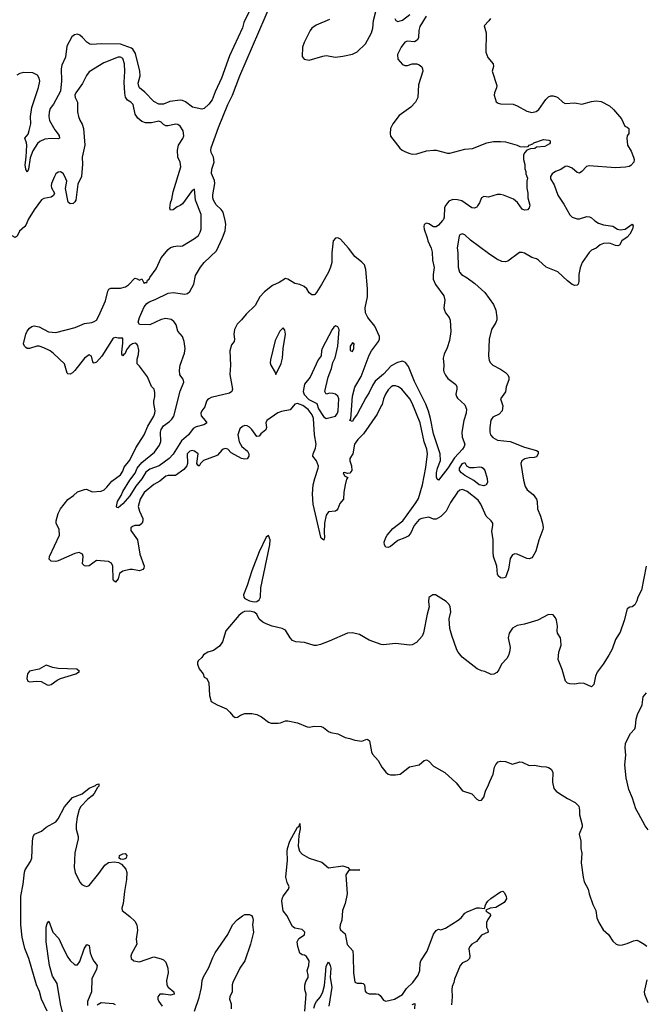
# Model space of a CAD drawing. Header units: inches. Extents: x 1384664 to 1536621, y 460766 to 646467.
# Tile 410 of 488: x 1441948 to 1447181, y 633447 to 641680. Entities that reach past the tile are written whole.
import ezdxf

# ---------------------------------------------------------------- set-up
doc = ezdxf.new("R2010")
doc.units = ezdxf.units.IN
doc.header["$MEASUREMENT"] = 0
doc.layers.add('B4643', color=7, linetype='Continuous')
doc.layers.add('B4644', color=7, linetype='Continuous')

msp = doc.modelspace()

# ---------------------------------------------------------------- linework, layer by layer
at = {"layer": 'B4643', "color": 5}
for points, elevation in [([(1442015.3, 640000), (1441998.4, 639961.6), (1441990.2, 639949.8), (1441946.8, 639913.2), (1441926, 639870), (1441910, 639859.3), (1441864.8, 639884.8), (1441770, 639889), (1441757.2, 639910), (1441754.5, 639930), (1441762.6, 640000)], 780), ([(1446755.5, 640000), (1446757.8, 639997.8), (1446790, 639978.4), (1446830, 639964.4), (1446910, 639954.9), (1446948.4, 639928.4), (1446970, 639921.7), (1447011.6, 639928.4), (1447070, 639970.2), (1447077.8, 639957.8), (1447072.3, 639930), (1447050, 639887.9), (1447030, 639862.9), (1446983.6, 639830), (1446964.4, 639795.6), (1446950, 639788.2), (1446930, 639791.3), (1446890, 639809.6), (1446872.9, 639812.9), (1446830, 639809.6), (1446803.4, 639796.6), (1446770.3, 639769.7), (1446730, 639753), (1446710, 639734), (1446653.7, 639650), (1446635.1, 639604.9), (1446623.2, 639550), (1446623.1, 639490), (1446618, 639470), (1446610, 639460.9), (1446590, 639458.7), (1446570, 639466.2), (1446530, 639496.5), (1446450, 639570.6), (1446351.2, 639611.2), (1446288.2, 639670), (1446270, 639680.3), (1446230, 639690.7), (1446170, 639728.1), (1446150, 639734.5), (1446127, 639733), (1446030, 639662.2), (1446010, 639656.5), (1445979.3, 639659.3), (1445937.3, 639677.3), (1445870, 639724.7), (1445717.5, 639837.5), (1445670, 639882.4), (1445649.1, 639890.9), (1445630, 639882), (1445622.6, 639870), (1445606.6, 639773.4), (1445612.4, 639730), (1445616.5, 639610), (1445627.2, 639570), (1445643, 639550), (1445690, 639522), (1445754.1, 639474.1), (1445838, 639398), (1445910, 639299.1), (1445930.2, 639250.2), (1445939.7, 639190), (1445938.2, 639170), (1445930, 639147.6), (1445893.8, 639090), (1445874, 639010), (1445869, 638870), (1445874.6, 638830), (1445884.2, 638810), (1445904.4, 638790), (1445970, 638757.3), (1446010.8, 638730.8), (1446030.3, 638710), (1446039.6, 638690), (1446039.5, 638670), (1446015.5, 638610), (1446010.4, 638569.6), (1445970.6, 638510), (1445989.3, 638450), (1445982.4, 638410), (1445957.1, 638382.9), (1445904.7, 638355.3), (1445889.3, 638330.7), (1445880.2, 638270), (1445879.2, 638230), (1445884.4, 638210), (1445906.3, 638186.3), (1445945.5, 638165.5), (1446050, 638152.8), (1446170, 638104.7), (1446270, 638078.7), (1446283, 638070), (1446284.1, 638064.1), (1446284.9, 638050), (1446270, 638025.7), (1446250, 638018), (1446210, 638015.8), (1446173.3, 638006.7), (1446148.7, 637990), (1446140.3, 637970), (1446162, 637830), (1446176, 637776), (1446193.5, 637750), (1446241.2, 637710), (1446270.2, 637670), (1446275.8, 637650), (1446277.7, 637590), (1446303.1, 637530), (1446319.6, 637470), (1446326.6, 637433.4), (1446323.7, 637416.3), (1446290, 637329), (1446263.4, 637236.6), (1446240.3, 637190), (1446230, 637179.7), (1446210, 637172.2), (1446190, 637173.5), (1446110, 637211.2), (1446090, 637213.3), (1446070, 637205.6), (1446050, 637174.5), (1446034.8, 637085.2), (1446010, 637016.2), (1445990, 637009.6), (1445970, 637012), (1445950, 637029.3), (1445944.8, 637044.7), (1445938.5, 637110), (1445911.7, 637190), (1445906.7, 637226.8), (1445908, 637330), (1445897.2, 637402.8), (1445906, 637450), (1445904.6, 637470), (1445891.6, 637490), (1445849.9, 637529.9), (1445805.2, 637630), (1445783.1, 637663.1), (1445690, 637735.4), (1445650, 637752), (1445630, 637746), (1445610, 637729.5), (1445550, 637642.4), (1445513.7, 637570), (1445470, 637526), (1445430, 637503.8), (1445410, 637504), (1445370, 637519.7), (1445310, 637510.4), (1445290, 637500.5), (1445246.9, 637450), (1445216.7, 637383.3), (1445197.9, 637362.1), (1445170, 637346.9), (1445110, 637324.5), (1445050, 637275), (1445030, 637265.8), (1445009.3, 637269.3), (1444998.3, 637290), (1444996.8, 637310), (1445009.1, 637350), (1445020.7, 637370), (1445070, 637424.7), (1445151.7, 637488.3), (1445261, 637639), (1445283, 637677), (1445316.9, 637790), (1445344.4, 637935.6), (1445357.3, 638050), (1445352.3, 638090), (1445331.8, 638150), (1445297.5, 638310), (1445230, 638474), (1445209.6, 638510), (1445142.6, 638590), (1445115.8, 638610), (1445090, 638618.6), (1445070, 638617.8), (1445054, 638610), (1445030, 638585.1), (1445007.9, 638550), (1444991.5, 638510), (1444978.9, 638461.1), (1444970, 638451.8), (1444937.2, 638382.8), (1444822.1, 638217.9), (1444775.8, 638170), (1444748.5, 638130), (1444734, 638050), (1444709.2, 638010), (1444710.3, 637990), (1444723.6, 637950), (1444726.8, 637910), (1444708, 637888), (1444690, 637886), (1444665.4, 637894.6), (1444654, 637890), (1444665.4, 637865.4), (1444690.9, 637850.9), (1444682, 637838), (1444670.4, 637790), (1444659.3, 637730), (1444654.8, 637670), (1444626, 637634), (1444610, 637589.2), (1444600.9, 637579.1), (1444590, 637569.4), (1444530, 637566), (1444510, 637537.2), (1444496.6, 637470), (1444493.7, 637393.7), (1444498, 637350), (1444491.2, 637328.8), (1444470, 637345.6), (1444466.3, 637353.7), (1444401, 637630), (1444395.6, 637715.6), (1444403.5, 637790), (1444415, 637845), (1444445.4, 637930), (1444445.8, 637945.8), (1444429.5, 637990), (1444399.7, 638030), (1444402.9, 638050), (1444422.9, 638097.1), (1444427.7, 638130), (1444413.3, 638210), (1444404.9, 638344.9), (1444394.9, 638374.9), (1444360.7, 638420.7), (1444314.7, 638454.7), (1444270, 638471.9), (1444250, 638464.2), (1444210, 638418.2), (1444137.2, 638402.8), (1444108, 638392), (1444014, 638330), (1444006, 638310), (1444013, 638270), (1444007.7, 638250), (1443964.1, 638215.9), (1443950, 638197), (1443930, 638195.1), (1443890, 638252.7), (1443870, 638272.7), (1443850, 638282.7), (1443830, 638286.6), (1443810, 638278), (1443790, 638258), (1443771.8, 638210), (1443782, 638150), (1443804.6, 638110), (1443851.7, 638071.7), (1443864.7, 638050), (1443865.5, 638030), (1443850.6, 638009.4), (1443830, 638004.5), (1443803.8, 638010), (1443717.5, 638057.5), (1443688.9, 638088.9), (1443670, 638093.2), (1443650, 638089.2), (1443638.5, 638081.5), (1443601.3, 638038.7), (1443590, 638031.8), (1443484.7, 637995.3), (1443461, 637970), (1443450, 637946), (1443436.4, 637956.4), (1443429.2, 637970), (1443441.2, 638050), (1443410, 638072.2), (1443390, 638077.2), (1443370, 638072.7), (1443349.3, 638050), (1443352.4, 637970), (1443345.2, 637950), (1443320, 637920), (1443250, 637868.4), (1443190, 637869.1), (1443170, 637862.5), (1443119.3, 637820.7), (1443070, 637794.7), (1442990, 637726.1), (1442955.3, 637670), (1442939.1, 637610), (1442948.6, 637570), (1442976.8, 637510), (1442978.1, 637490), (1442972.8, 637470), (1442950, 637451.3), (1442910, 637450.5), (1442890, 637441.7), (1442878.3, 637430), (1442877.7, 637410), (1442931.8, 637330), (1442952.7, 637210), (1442988.8, 637110), (1442986.9, 637093.1), (1442978.5, 637081.4), (1442950, 637072.8), (1442890, 637083.5), (1442870, 637082.9), (1442810, 637069.8), (1442781.5, 637050), (1442770, 637005.2), (1442750, 636978), (1442733.2, 636990), (1442730, 636998), (1442728, 637110), (1442714.5, 637134.5), (1442690, 637149.6), (1442590, 637158), (1442530, 637113.5), (1442501.2, 637110), (1442490, 637114), (1442472.8, 637130), (1442478, 637190), (1442472.7, 637210), (1442445.6, 637225.6), (1442410, 637216.9), (1442270, 637154.4), (1442250, 637148.8), (1442210, 637151.5), (1442194.3, 637170), (1442197.8, 637190), (1442280.3, 637370), (1442277.2, 637417.2), (1442253.8, 637470), (1442251.3, 637490), (1442268.3, 637550), (1442290, 637591), (1442350, 637667.2), (1442399, 637701), (1442430, 637730.8), (1442490, 637753), (1442505.6, 637754.4), (1442552.9, 637732.9), (1442630, 637738.4), (1442654.6, 637750), (1442676.5, 637770), (1442717.7, 637822.3), (1442790, 637875.3), (1442810, 637904.9), (1442822.4, 637937.6), (1442870, 637998.3), (1442918.6, 638101.4), (1442988.2, 638210), (1443020, 638280), (1443070, 638363.8), (1443079.2, 638390), (1443080.5, 638410), (1443069.4, 638470.6), (1443069.3, 638490.7), (1443079, 638530), (1443078, 638562), (1443072, 638590), (1443050, 638614), (1443015.2, 638695.2), (1442950, 638784), (1442930, 638802), (1442930, 638842), (1442940.5, 638879.5), (1442944, 638916), (1442935.2, 638955.2), (1442927.1, 638967.1), (1442914.6, 638974.6), (1442890, 638970.7), (1442865.6, 638954.4), (1442840.7, 638919.3), (1442830, 638888), (1442818.3, 638881.7), (1442810, 638869.6), (1442803.1, 638883.1), (1442801.1, 638901.1), (1442810, 638974), (1442810, 639018), (1442770, 639017.2), (1442750, 639022), (1442730, 639016.2), (1442634.5, 638865.5), (1442590, 638816.5), (1442570, 638807.1), (1442565.1, 638810), (1442558.5, 638818.5), (1442546.8, 638866.8), (1442530, 638878.6), (1442491, 638850), (1442410, 638747.1), (1442390, 638727.4), (1442370, 638716.9), (1442350, 638719.6), (1442345.5, 638725.5), (1442323.5, 638803.5), (1442229.7, 638890), (1442201.7, 638910), (1442150, 638936.2), (1442110, 638949.2), (1442090, 638949.9), (1442030, 638930.7), (1442010, 638931.9), (1441998.3, 638938.3), (1441986.9, 638950), (1441980.3, 638970), (1441997.8, 639050), (1442010, 639076.9), (1442030, 639101.6), (1442050, 639114.7), (1442070, 639120.2), (1442110, 639112.6), (1442189.1, 639069.1), (1442250, 639065), (1442412.7, 639107.3), (1442490, 639140.6), (1442550, 639148.5), (1442570, 639155.2), (1442590, 639168.1), (1442610, 639202.6), (1442664, 639330), (1442683.7, 639410), (1442694, 639426), (1442710, 639435.5), (1442790, 639434.9), (1442833, 639447), (1442857.8, 639462.2), (1442910, 639518), (1442930, 639514), (1442950, 639502), (1442970, 639512), (1442990, 639474), (1442996.4, 639483.6), (1443010, 639484), (1443017.6, 639502.4), (1443030, 639510.7), (1443035.7, 639524.3), (1443090, 639598), (1443130.5, 639689.5), (1443190, 639759.3), (1443210, 639774.4), (1443235.8, 639784.2), (1443270, 639788.7), (1443290, 639785.3), (1443310, 639790.3), (1443410.7, 639849.3), (1443443.3, 639876.7), (1443457.1, 639902.9), (1443464.1, 639930), (1443465, 640000)], 780), ([(1445482.7, 640000), (1445450, 639962.2), (1445430, 639948.2), (1445410, 639947.6), (1445370, 639973), (1445350, 639978.7), (1445330, 639968), (1445326.7, 639950), (1445330.6, 639930), (1445356.3, 639856.3), (1445360.7, 639830), (1445388.8, 639770), (1445397.4, 639737.4), (1445401.8, 639670), (1445413, 639607), (1445404.9, 639550), (1445406.3, 639510), (1445425.1, 639465.1), (1445496, 639370), (1445504.4, 639335.6), (1445496.3, 639270), (1445500.5, 639250), (1445508.2, 639230), (1445539.1, 639190), (1445548.1, 639168.1), (1445554, 639074), (1445542.6, 638997.4), (1445523.4, 638936.6), (1445496.9, 638883.1), (1445490.3, 638850), (1445496.2, 638790), (1445492.4, 638750), (1445495.3, 638735.3), (1445508, 638708), (1445530, 638680.5), (1445594.9, 638630), (1445604.4, 638610), (1445604.4, 638590), (1445594.9, 638550), (1445600.5, 638530), (1445610, 638514.8), (1445670, 638458.8), (1445684.1, 638424.1), (1445682.4, 638390), (1445661.7, 638330), (1445644.6, 638230), (1445648.9, 638190), (1445670.2, 638130), (1445666.3, 638110), (1445652.1, 638087.9), (1445584.7, 638015.3), (1445530, 637931.3), (1445449.3, 637829.3), (1445439.3, 637839.3), (1445433.8, 637853.8), (1445433.5, 637890), (1445441.6, 637930), (1445466.1, 637993.9), (1445465.8, 638050), (1445410, 638216.2), (1445384.1, 638344.1), (1445366.8, 638406.8), (1445344.4, 638464.4), (1445250, 638654.3), (1445199.5, 638779.5), (1445174.1, 638814.1), (1445150, 638824.4), (1445106.5, 638813.5), (1445055.5, 638784.5), (1444990, 638717.2), (1444922.1, 638657.9), (1444898.4, 638621.6), (1444870, 638562), (1444841.9, 638518.1), (1444770, 638383), (1444739, 638341), (1444730, 638320.9), (1444710, 638328), (1444716.6, 638343.4), (1444721.3, 638378.7), (1444730, 638531), (1444750, 638608.2), (1444802.9, 638697.1), (1444870, 638873.7), (1444890, 638912.6), (1444948.5, 638990), (1444958.5, 639010), (1444958.5, 639030), (1444917.3, 639117.3), (1444860.3, 639190), (1444840.3, 639230), (1444838.4, 639270), (1444855.9, 639364.1), (1444857.1, 639430), (1444843.9, 639590), (1444831.2, 639630), (1444810, 639653.6), (1444750, 639700.7), (1444697.6, 639770), (1444630, 639843.7), (1444610, 639855.1), (1444590, 639854.7), (1444568.7, 639830), (1444558, 639730), (1444558, 639650), (1444547.2, 639610), (1444530, 639569.7), (1444473.1, 639466.9), (1444430, 639398), (1444416.3, 639383.7), (1444410, 639378.4), (1444390, 639378.4), (1444370, 639397), (1444349.6, 639430), (1444327, 639450), (1444290, 639465.7), (1444250, 639474.7), (1444190, 639509.4), (1444170, 639516), (1444118.6, 639481.4), (1444063.4, 639456.6), (1443995.3, 639404.7), (1443957.1, 639362.9), (1443915.8, 639290), (1443841.1, 639218.9), (1443803.6, 639170), (1443766.4, 639133.6), (1443743.6, 639090), (1443739.6, 639050), (1443744.4, 639010), (1443740.5, 638990), (1443718.2, 638961.8), (1443704.1, 638910), (1443711.8, 638790), (1443705.8, 638714.2), (1443728.9, 638591.1), (1443722, 638570), (1443702, 638558), (1443550, 638519.8), (1443530, 638511), (1443519.2, 638500.8), (1443511.3, 638490), (1443496, 638444), (1443470.4, 638410), (1443463.1, 638390), (1443466.4, 638366.4), (1443498.7, 638330), (1443511.6, 638310), (1443510, 638307), (1443487.6, 638292.4), (1443423.2, 638276.8), (1443399.4, 638260.6), (1443359.5, 638210), (1443301.3, 638158.7), (1443230, 638048.3), (1443196.5, 638010), (1443113.8, 637950), (1443037.3, 637922.7), (1443002.1, 637897.9), (1442970, 637840.5), (1442919.6, 637780.4), (1442870, 637698.7), (1442810, 637631.6), (1442770, 637597.2), (1442760.9, 637600.9), (1442757.2, 637610), (1442765.7, 637650), (1442797.3, 637702.7), (1442810, 637735.3), (1442867.6, 637830), (1442912.6, 637887.4), (1442930, 637930.2), (1442970, 637977.5), (1443076.3, 638063.7), (1443116.8, 638123.2), (1443127.6, 638152.4), (1443126, 638230), (1443130, 638254.6), (1443150, 638285.4), (1443200.7, 638319.3), (1443221.2, 638338.8), (1443236, 638364), (1443290, 638572.7), (1443319.8, 638650), (1443314, 638674), (1443288.4, 638710), (1443283.5, 638750), (1443289.8, 638790), (1443327.4, 638892.6), (1443331, 638930), (1443324.4, 638990), (1443310.6, 639030.6), (1443270, 639076.3), (1443255.3, 639130), (1443246.5, 639146.5), (1443237.9, 639157.9), (1443214, 639174), (1443170, 639182.5), (1443130, 639174.6), (1443036.3, 639130), (1442950, 639131.6), (1442939.6, 639150), (1442949.9, 639190), (1442990, 639279.4), (1443010, 639306.2), (1443030, 639322), (1443080, 639340), (1443190, 639394.5), (1443230, 639399.2), (1443330, 639385.3), (1443350, 639391.7), (1443370, 639407), (1443404, 639470), (1443419.1, 639540.9), (1443458.9, 639610), (1443491.1, 639650), (1443593.1, 639746.9), (1443644.5, 639855.5), (1443665.8, 639914.2), (1443670.8, 639970.8), (1443664.9, 640000)], 760), ([(1447188.8, 637110), (1447150, 636909), (1447117.1, 636850), (1447110, 636822), (1447091.8, 636788.2), (1447070, 636769.2), (1447050, 636769), (1447030, 636754), (1447004.1, 636655.9), (1446970, 636559.3), (1446930, 636496), (1446902.4, 636417.6), (1446875, 636365), (1446829.3, 636290.7), (1446777.1, 636222.9), (1446763.7, 636190), (1446750, 636122), (1446730, 636101.2), (1446669.6, 636129.6), (1446631.8, 636131.8), (1446590, 636124.7), (1446550, 636125.3), (1446530, 636131.5), (1446513, 636150), (1446485.7, 636245.7), (1446452.7, 636330), (1446458.4, 636390), (1446475.6, 636450), (1446475.1, 636490), (1446471.5, 636510), (1446446, 636550), (1446442.4, 636570), (1446447.3, 636610), (1446438.7, 636658.7), (1446430, 636679), (1446410, 636702.7), (1446370, 636706), (1446282.4, 636657.6), (1446170, 636624.2), (1446110, 636613), (1446070, 636593.3), (1446042.7, 636550), (1446034.3, 636510), (1446048.9, 636430), (1446045.3, 636390), (1446036.9, 636363.1), (1446022.2, 636337.8), (1445978.7, 636290), (1445955.4, 636244.6), (1445937.6, 636222.4), (1445912.5, 636207.5), (1445890, 636204.5), (1445839, 636230), (1445810, 636235.4), (1445772.7, 636252.7), (1445649.8, 636349.8), (1445615.1, 636390), (1445604.2, 636410), (1445561.6, 636530), (1445546.6, 636590), (1445541.2, 636670), (1445552.7, 636730), (1445549.4, 636770), (1445539.3, 636790), (1445514.5, 636814.5), (1445426, 636870), (1445402, 636870), (1445370.9, 636849.1), (1445367.7, 636812.3), (1445373.4, 636770), (1445355.5, 636710), (1445326.4, 636553.6), (1445314.2, 636525.8), (1445267.9, 636472.1), (1445230, 636452.7), (1445210.4, 636449.6), (1445090, 636465.1), (1444990, 636453.7), (1444970, 636456.4), (1444870, 636492.8), (1444790, 636539.6), (1444730, 636554), (1444690, 636549.6), (1444537.5, 636482.5), (1444464.2, 636455.8), (1444430, 636446.6), (1444410, 636448.3), (1444330, 636473.3), (1444258, 636478), (1444230, 636489.6), (1444210.8, 636510.8), (1444170, 636574.2), (1444142, 636590), (1444060.7, 636610), (1444008, 636628), (1443982.3, 636642.3), (1443950, 636667), (1443929.7, 636710), (1443910, 636726.2), (1443870, 636734.6), (1443829, 636731), (1443810, 636723.7), (1443781.7, 636698.3), (1443670.6, 636570), (1443643.4, 636476.6), (1443619, 636441), (1443570, 636405.7), (1443521, 636390), (1443484.7, 636370), (1443470, 636348), (1443440.7, 636319.3), (1443435.3, 636304.7), (1443434.8, 636290), (1443450, 636251.3), (1443481, 636210), (1443490, 636182), (1443512, 636170), (1443530, 636134), (1443536.3, 636030), (1443550, 635978), (1443598, 635950), (1443676.4, 635916.4), (1443706, 635890), (1443730, 635858), (1443750, 635844.7), (1443770, 635846.8), (1443795.5, 635864.5), (1443830, 635878.8), (1443890, 635878.8), (1443930, 635870.8), (1443970, 635851), (1444030, 635806.8), (1444050, 635797.3), (1444110, 635797.3), (1444130, 635800.7), (1444170, 635817.3), (1444190, 635817.3), (1444270, 635801.6), (1444352.1, 635767.9), (1444370, 635765.5), (1444410, 635773.4), (1444470, 635770.8), (1444490, 635761), (1444530, 635726.8), (1444550, 635718.8), (1444610, 635708.2), (1444670, 635678.4), (1444710, 635670.5), (1444750, 635654.9), (1444810, 635648.2), (1444850, 635664), (1444860.7, 635660.7), (1444873, 635650), (1444890, 635558), (1444898.3, 635538.3), (1444946.6, 635486.6), (1444976.9, 635430), (1445010, 635387.6), (1445030, 635371.5), (1445050, 635365.8), (1445090, 635364.7), (1445130, 635371.3), (1445207.5, 635432.5), (1445289.8, 635450.2), (1445330, 635484.2), (1445350, 635492.2), (1445370, 635480.5), (1445410, 635437.6), (1445504.5, 635384.5), (1445597.7, 635297.7), (1445650, 635231.3), (1445730, 635206.8), (1445770, 635162.8), (1445790, 635150.8), (1445810, 635154), (1445830, 635178), (1445842.7, 635230), (1445870, 635281), (1445878.7, 635310), (1445908, 635370), (1445918.9, 635430), (1445930, 635453), (1445950, 635474.4), (1445970, 635480.3), (1446010, 635476.5), (1446070, 635453.4), (1446130, 635473.4), (1446150, 635470.6), (1446210, 635444), (1446254.2, 635445.8), (1446310, 635434.9), (1446350, 635432.6), (1446370, 635427.4), (1446393.6, 635413.6), (1446407.2, 635387.2), (1446404.8, 635304.8), (1446416, 635250), (1446433.8, 635230), (1446462.4, 635210), (1446530, 635167.6), (1446594.4, 635134.4), (1446624.1, 635104.1), (1446630.5, 635070.5), (1446630.6, 635030), (1446653.2, 634946.8), (1446653.4, 634930), (1446628, 634870), (1446642, 634810), (1446641.6, 634750), (1446648.2, 634710), (1446643, 634630), (1446659.5, 634510), (1446670.3, 634470), (1446702, 634410), (1446710.6, 634370), (1446741.4, 634281.4), (1446766.8, 634230), (1446775.5, 634170), (1446791.9, 634131.9), (1446828.5, 634068.5), (1446871.6, 634031.6), (1446910, 633973.4), (1446936, 633950), (1446962, 633942), (1446990, 633942.6), (1447030, 633954), (1447082, 633978), (1447110, 633982.4), (1447130, 633975.8), (1447170.2, 633950.2), (1447193.1, 633933.1)], 820), ([(1447204.6, 634904.6), (1447179.9, 634939.9), (1447122.9, 635042.9), (1447102.5, 635082.5), (1447074.4, 635170), (1447043.9, 635243.9), (1447021.7, 635341.7), (1447010.5, 635450), (1447018.2, 635530), (1447011.2, 635590), (1447013.6, 635630), (1447057.6, 635710), (1447092, 635750), (1447099.5, 635770), (1447104.7, 635830), (1447115.1, 635870), (1447154.2, 635950), (1447161.4, 636018.6), (1447189.8, 636050.2)], 820), ([(1442176.3, 633390), (1442130.5, 633490), (1442114.3, 633554.3), (1442087.1, 633610), (1442024.5, 633830), (1441990, 633913.2), (1441967.5, 634007.5), (1441957.4, 634110), (1441957.3, 634350), (1441976.8, 634450), (1441988.1, 634551.9), (1441992.8, 634570), (1442038.1, 634641.8), (1442049.8, 634670), (1442053.3, 634810), (1442061.3, 634850), (1442071.1, 634868.9), (1442130, 634895.6), (1442170, 634928.8), (1442250, 634973), (1442270, 634996.3), (1442322.2, 635097.8), (1442390, 635175.5), (1442470, 635206), (1442530, 635254), (1442582.5, 635277.5), (1442590, 635286), (1442610, 635291.3), (1442610.4, 635270), (1442599.1, 635260.9), (1442571.3, 635210), (1442553.8, 635190), (1442518.8, 635161.2), (1442459.5, 635100.5), (1442445.2, 635074.8), (1442429.6, 635010.4), (1442420.9, 634950), (1442421.3, 634910), (1442437.6, 634850), (1442437.6, 634830), (1442408, 634712), (1442403, 634590), (1442410.2, 634550), (1442450, 634467.7), (1442467.7, 634447.8), (1442490, 634436.4), (1442510, 634432.7), (1442530, 634439.1), (1442610, 634539.5), (1442659.1, 634610), (1442690, 634631.9), (1442737.5, 634637.5), (1442773.4, 634633.4), (1442798.8, 634618.8), (1442836.2, 634576.2), (1442843.6, 634550), (1442839.6, 634490), (1442823.6, 634390), (1442814, 634290), (1442803, 634250), (1442804, 634230), (1442870, 634181.3), (1442910, 634141.6), (1442927, 634110), (1442933.2, 634066.8), (1442922.8, 633990), (1442926, 633950), (1442882, 633870), (1442877.3, 633850), (1442881, 633830), (1442902, 633810), (1442950, 633802), (1443070, 633844), (1443130, 633827.7), (1443150, 633818), (1443170, 633798.8), (1443186, 633750), (1443190.2, 633710.2), (1443175.2, 633644.8), (1443177.6, 633610), (1443190.3, 633590), (1443235.8, 633550), (1443238.8, 633530), (1443210, 633522.7), (1443150, 633530.9), (1443121, 633530), (1443103, 633510), (1443103.8, 633490), (1443110.4, 633470), (1443139.1, 633430)], 780), ([(1444332.1, 633387.9), (1444343.1, 633530), (1444333.9, 633570), (1444332.8, 633607.2), (1444342.3, 633637.7), (1444359.7, 633670), (1444360.5, 633690), (1444351.8, 633730), (1444365.6, 633770), (1444367.6, 633810), (1444346.3, 633846.3), (1444330, 633857), (1444310, 633859.5), (1444290, 633874.5), (1444272.7, 633930), (1444267.3, 633970), (1444282.9, 633997.1), (1444330, 634028.8), (1444331.7, 634050), (1444310, 634072.5), (1444250, 634082), (1444230, 634096), (1444180.9, 634190), (1444150, 634229), (1444140.9, 634310), (1444142.9, 634330), (1444151.5, 634350), (1444197, 634410), (1444202.7, 634430), (1444185.1, 634465.1), (1444173.3, 634510), (1444188, 634652), (1444184.8, 634724.8), (1444187.8, 634750), (1444208, 634810), (1444270, 634927.7), (1444284.2, 634935.8), (1444290, 634958), (1444292.6, 634912.6), (1444281.2, 634858.8), (1444276.6, 634770), (1444287.4, 634727.4), (1444310, 634703.1), (1444370, 634668.4), (1444474, 634634), (1444530, 634588.8), (1444650, 634605.5), (1444691, 634590), (1444710, 634571), (1444791.3, 634570), (1444710, 634569.6), (1444697.6, 634562.4), (1444676.1, 634530), (1444685.4, 634370), (1444668.7, 634290), (1444648.8, 634230), (1444640.7, 634150), (1444627, 634110), (1444626.2, 634086.2), (1444630.3, 634070.3), (1444670, 634037.3), (1444687.9, 633947.9), (1444732.7, 633892.7), (1444738, 633850), (1444740.2, 633710), (1444750, 633631), (1444770, 633622), (1444810, 633624), (1444819.3, 633619.3), (1444830.4, 633610.4), (1444836.9, 633556.9), (1444844.7, 633544.7), (1444870, 633534.8), (1444930, 633534.9), (1444950, 633530.7), (1444961.6, 633521.6), (1444990, 633482), (1445010, 633472.7), (1445082.7, 633490), (1445150, 633529.2), (1445182.4, 633577.6), (1445236.7, 633630), (1445279.9, 633690), (1445295, 633730), (1445296.7, 633790), (1445303, 633810), (1445356.1, 633890), (1445410, 634032.4), (1445430, 634064.4), (1445450, 634076.3), (1445470.7, 634070.7), (1445510, 634082), (1445614.4, 634150), (1445638.9, 634170), (1445671.6, 634208.4), (1445690, 634220.7), (1445770, 634252.9), (1445794.3, 634254.3), (1445833.6, 634246.4), (1445838, 634250), (1445839.7, 634270), (1445848.5, 634290), (1445863.1, 634310), (1445888.5, 634331.5), (1445970, 634388.4), (1445990, 634392.7), (1446000.4, 634380.4), (1446015.5, 634350), (1446018.2, 634330), (1446000.9, 634299.1), (1445930, 634255.6), (1445882, 634250), (1445846.4, 634233.6), (1445850, 634224.7), (1445882, 634202), (1445884.7, 634190), (1445863.1, 634156.9), (1445852.7, 634130), (1445852.5, 634092.5), (1445862.8, 634070), (1445864.7, 634050), (1445810, 634023.6), (1445768.2, 633971.8), (1445730, 633948.5), (1445713.6, 633930), (1445703.5, 633910), (1445712.3, 633850), (1445710.2, 633829.8), (1445690.5, 633810), (1445650, 633793.5), (1445631.4, 633770), (1445584.1, 633655.9), (1445579.3, 633630), (1445564.9, 633595.1), (1445561.3, 633570), (1445565.6, 633510), (1445559, 633441)], 780), ([(1443410.7, 633390), (1443450, 633504.9), (1443468.4, 633588.4), (1443474.1, 633645.9), (1443484.2, 633675.8), (1443530, 633753), (1443562.7, 633837.3), (1443583, 633877), (1443687.4, 634030), (1443728.7, 634110), (1443767.6, 634152.4), (1443810, 634187), (1443830, 634197), (1443850, 634198.4), (1443870, 634198), (1443886, 634190), (1443894.6, 634174.6), (1443899.3, 634150), (1443895.8, 634110), (1443903.1, 634050), (1443876.9, 633950), (1443831.1, 633808.9), (1443790, 633749.3), (1443729, 633630), (1443724.9, 633610), (1443726, 633550), (1443704.4, 633510), (1443702.6, 633490), (1443715.2, 633450), (1443717.4, 633410)], 780), ([(1442308.9, 633370), (1442289.2, 633450), (1442261.4, 633621.4), (1442223.2, 633683.2), (1442196.8, 633770), (1442167.6, 633970), (1442170, 634092), (1442176.4, 634123.6), (1442190, 634141.6), (1442223.5, 634050), (1442275.9, 633995.9), (1442310, 633915.3), (1442350, 633840.3), (1442370, 633812.8), (1442410, 633776), (1442430, 633775.3), (1442450, 633804.4), (1442487.9, 633910), (1442510, 633947.7), (1442530, 633938), (1442538.3, 633878.3), (1442553, 633833), (1442566.4, 633806.4), (1442595.3, 633770), (1442590, 633741.2), (1442550, 633659), (1442547.9, 633550), (1442513.7, 633470), (1442515.5, 633435.5)], 760), ([(1444406.9, 633413.1), (1444418, 633450), (1444430, 633471), (1444464, 633510), (1444482, 633550), (1444495.8, 633604.2), (1444506.7, 633693.3), (1444510, 633764.7), (1444530, 633802), (1444545.7, 633770), (1444548.9, 633750), (1444543.6, 633670), (1444557.3, 633590), (1444532.6, 633430)], 760), ([(1447194.2, 633650), (1447171.4, 633550), (1447172.9, 633530), (1447202.4, 633462.4)], 820), ([(1442596.6, 633443.4), (1442630, 633461.1), (1442730, 633453.1), (1442745.2, 633445.2)], 760), ([(1445230, 633446), (1445252.5, 633452.5), (1445248.7, 633410)], 760)]:
    msp.add_lwpolyline(points, dxfattribs=dict(at, elevation=elevation))
for points, elevation in [([(1444590, 639119.6), (1444576.3, 639110), (1444562.4, 639090), (1444478.9, 638930), (1444471.8, 638910), (1444468.4, 638870), (1444443.8, 638836.2), (1444377.5, 638690), (1444328.9, 638631.1), (1444319, 638570), (1444326, 638546.1), (1444365.2, 638505.2), (1444432, 638472), (1444447.1, 638427.1), (1444490, 638361), (1444510, 638346), (1444590, 638364), (1444605.1, 638390), (1444610.7, 638410), (1444615.7, 638510), (1444610, 638531.8), (1444590, 638548.2), (1444570, 638555.1), (1444542, 638558), (1444509.7, 638549.7), (1444501, 638570), (1444528.6, 638690), (1444556.5, 638763.5), (1444567.6, 638812.4), (1444586.9, 638853.1), (1444608.7, 638950), (1444620.4, 639090), (1444610, 639111.2)], 780), ([(1444150, 639104.5), (1444123.4, 639076.6), (1444083.6, 638996.4), (1444045.4, 638834.6), (1444044, 638810), (1444049, 638790), (1444084, 638730), (1444090, 638712), (1444135.1, 638804.9), (1444145.5, 638850), (1444150.8, 638930), (1444169.8, 639049.8), (1444165.4, 639085.4)], 780), ([(1444730, 638978), (1444712, 638950), (1444712.7, 638912.7), (1444730, 638906), (1444742, 638930), (1444742, 638958), (1444746, 638966), (1444746, 638970)], 780), ([(1445750, 637934.9), (1445790, 637942.4), (1445810, 637938.4), (1445824, 637930), (1445839.3, 637910), (1445856.8, 637843.2), (1445860.7, 637810), (1445850, 637789.3), (1445830, 637782.9), (1445790, 637791.5), (1445746.3, 637826.3), (1445669.6, 637870), (1445643.6, 637890), (1445625.1, 637910), (1445626.6, 637930), (1445650, 637970.4), (1445670, 637976.3), (1445686, 637950), (1445710, 637935.8)], 760), ([(1444030, 637366), (1444010, 637353), (1443950, 637229.8), (1443888.1, 637071.9), (1443851.1, 636948.9), (1443819.6, 636870), (1443822.1, 636850), (1443830, 636839.7), (1443870, 636820.5), (1443910, 636812.4), (1443930, 636815.5), (1443950, 636828.4), (1443961.1, 636850), (1443965.6, 636930), (1444040.2, 637290), (1444041.4, 637330)], 820), ([(1442170, 636282.9), (1442111.2, 636248.8), (1442030, 636232.1), (1442013.5, 636210), (1442007, 636170), (1442016.5, 636150), (1442030, 636142.6), (1442090, 636147.9), (1442125.8, 636145.8), (1442178, 636118), (1442190, 636114.9), (1442210, 636121.6), (1442261.8, 636158.2), (1442288.4, 636171.6), (1442418, 636210), (1442448, 636230), (1442426, 636250), (1442270, 636254.5), (1442223.9, 636263.9)], 820), ([(1442810, 634657.7), (1442790, 634660.5), (1442779.6, 634670), (1442782, 634690), (1442810, 634704), (1442830, 634706.4), (1442844.9, 634690), (1442837, 634670), (1442830, 634664.4)], 780)]:
    msp.add_lwpolyline(points, close=True, dxfattribs=dict(at, elevation=elevation))
at = {"layer": 'B4644', "color": 5}
for points, elevation in [([(1443664.9, 640000), (1443650.6, 640070.6), (1443634, 640094), (1443590, 640132.4), (1443567.6, 640170), (1443563.7, 640190), (1443564, 640216), (1443580.8, 640310), (1443576.4, 640336.4), (1443553.1, 640393.1), (1443554.2, 640430), (1443574.5, 640490), (1443567.4, 640530), (1443549.9, 640569.9), (1443546.9, 640590), (1443549.9, 640610), (1443610, 640777.6), (1443687.8, 640972.2), (1443727, 641050), (1443788.4, 641210), (1444106.8, 641950)], 760), ([(1443870, 641755.6), (1443823.7, 641656.3), (1443810, 641613.6), (1443702.6, 641377.4), (1443635.3, 641190), (1443582.4, 641077.6), (1443556.3, 641010), (1443530, 640972.8), (1443490, 640936.8), (1443470, 640930.8), (1443392.4, 640947.6), (1443334.7, 640994.7), (1443310, 641005.2), (1443290, 641007.5), (1443203.3, 640996.7), (1443150, 640974.7), (1443110, 640974.4), (1443070, 640995.1), (1442995.3, 641075.3), (1442949.6, 641110), (1442943.1, 641123.1), (1442939.7, 641150), (1442954, 641210), (1442951.7, 641250), (1442916.6, 641396.6), (1442895, 641435), (1442883.1, 641443.1), (1442790, 641476.5), (1442630, 641479.8), (1442552.3, 641472.3), (1442534.8, 641474.8), (1442510, 641492.7), (1442472.5, 641532.5), (1442450, 641549.6), (1442430, 641559.6), (1442405.1, 641554.9), (1442384.2, 641535.8), (1442341.8, 641458.2), (1442330, 641366.6), (1442299.9, 641300.1), (1442295.5, 641270), (1442298.3, 641170), (1442290, 641083.7), (1442230, 640975.1), (1442203.4, 640936.6), (1442193.8, 640906.2), (1442190.3, 640870), (1442197.7, 640837.7), (1442240.5, 640760.5), (1442270, 640724), (1442277.6, 640710), (1442279.3, 640690), (1442270, 640684.4), (1442210, 640686.2), (1442158.7, 640681.3), (1442117, 640663), (1442096.2, 640643.8), (1442056.4, 640583.6), (1442035.5, 640524.5), (1442020.5, 640430), (1442010, 640406), (1441999.5, 640430), (1441994, 640466), (1442002.7, 640530), (1442006.9, 640630), (1442004.7, 640650), (1441989.7, 640690), (1442017.4, 640722.6), (1442027.5, 640752.5), (1442039.7, 640810), (1442037.4, 640870), (1442050, 640944.7), (1442106, 641114), (1442114.9, 641165.1), (1442109.7, 641190), (1442095.1, 641215.1), (1442056.6, 641236.6), (1441982.6, 641237.4), (1441950, 641229.8), (1441923.4, 641216.6)], 760), ([(1444537.8, 641682.2), (1444426.2, 641633.8), (1444392.4, 641610), (1444376, 641590), (1444326.3, 641490), (1444313.4, 641450), (1444311.4, 641371.4), (1444327, 641350), (1444370, 641341.3), (1444483.8, 641376.2), (1444510, 641379.7), (1444588.2, 641368.2), (1444650, 641374.7), (1444730, 641391), (1444770, 641412.1), (1444841.3, 641478.7), (1444890.9, 641570), (1444902.4, 641610), (1444905.6, 641674.4), (1444925.1, 641750)], 760), ([(1445348.2, 641710), (1445295.8, 641624.2), (1445287.4, 641590), (1445282.4, 641530), (1445271.8, 641508.2), (1445250, 641494.5), (1445190, 641500.7), (1445170, 641491.8), (1445139.1, 641450), (1445106.8, 641390), (1445110.8, 641350), (1445150, 641306.8), (1445170, 641296), (1445190, 641296), (1445230, 641311), (1445270, 641311), (1445290, 641304), (1445310, 641287.3), (1445317.4, 641270), (1445318.5, 641250), (1445283.6, 641136.4), (1445276.5, 641030), (1445259.1, 640990), (1445219.6, 640950), (1445120.7, 640879.3), (1445069.4, 640810.6), (1445050.2, 640770), (1445045.2, 640730), (1445050, 640706), (1445127.3, 640607.3), (1445147.3, 640590), (1445175.1, 640575.1), (1445210, 640560.3), (1445230, 640557), (1445270, 640559.5), (1445350, 640584.2), (1445410, 640588.7), (1445430, 640588.4), (1445524.9, 640564.9), (1445544.6, 640564.6), (1445670, 640598.3), (1445736.3, 640603.7), (1445856, 640650), (1445910, 640662.8), (1445970, 640663.1), (1446010, 640658), (1446110, 640630.3), (1446130, 640620.4), (1446170, 640616.3), (1446199.3, 640620.7), (1446208.7, 640630), (1446238.9, 640641.1), (1446249, 640650), (1446330, 640677.6), (1446373.7, 640673.7), (1446382, 640670), (1446383.6, 640663.6), (1446384.7, 640650), (1446378.8, 640641.2), (1446338.8, 640621.2), (1446270, 640615.3), (1446256, 640604), (1446219.6, 640600.4), (1446190, 640588), (1446172, 640570), (1446162, 640550), (1446162, 640510), (1446172, 640470), (1446172.7, 640432.7), (1446182, 640410), (1446182, 640390), (1446196, 640356), (1446190.5, 640329.5), (1446190.5, 640270.5), (1446198, 640230), (1446198, 640190), (1446214.8, 640130), (1446210, 640106), (1446194, 640090), (1446170, 640088.7), (1446150, 640097.2), (1446111.7, 640151.7), (1446078.7, 640178.7), (1445993.8, 640213.8), (1445970, 640219.3), (1445941.8, 640218.2), (1445870, 640195.4), (1445830, 640203), (1445810.3, 640189.7), (1445794.6, 640150), (1445777.4, 640122.6), (1445770, 640114), (1445750, 640105.1), (1445730, 640108.2), (1445644.7, 640164.7), (1445610, 640175.1), (1445570, 640175.5), (1445538.4, 640161.6), (1445511.1, 640130), (1445501.6, 640110), (1445498, 640030), (1445491.3, 640010), (1445482.7, 640000)], 760), ([(1445086.3, 641690), (1445093.3, 641673.3), (1445110, 641664.9), (1445150, 641676), (1445210, 641723.6)], 760), ([(1445885.5, 641690), (1445872.7, 641670), (1445832.7, 641630), (1445850.2, 641569.8), (1445846.5, 641410), (1445863.6, 641363.6), (1445907.7, 641310), (1445910.3, 641290), (1445899.5, 641250), (1445939.5, 641130), (1445936.4, 641110), (1445918, 641070), (1445915.5, 641050), (1445932.7, 640992.7), (1445950, 640981.6), (1445970, 640977.6), (1446074.6, 640974.6), (1446110, 640960.4), (1446190, 640916.5), (1446230, 640905.3), (1446267, 640913), (1446289.5, 640930), (1446347.7, 641012.3), (1446370, 641034.3), (1446390, 641043.6), (1446410, 641044.6), (1446436.4, 641036.4), (1446450, 641028.4), (1446489.3, 640989.3), (1446510, 640979.5), (1446590, 640985.3), (1446650, 640974.7), (1446730, 640996.9), (1446770, 641000.9), (1446810, 640997.4), (1446880.7, 640960.7), (1446915.5, 640930), (1446982, 640850), (1447010, 640790.8), (1447030, 640782), (1447042, 640770), (1447044, 640730), (1447030, 640708), (1447024.9, 640690), (1447031.3, 640631.3), (1447061.7, 640581.7), (1447082.4, 640530), (1447086, 640510), (1447084.9, 640490), (1447058.9, 640461.1), (1447046.1, 640453.9), (1447013.5, 640446.5), (1446930, 640441.2), (1446710, 640458.5), (1446688.4, 640451.6), (1446650, 640409.7), (1446630, 640397.8), (1446610, 640402.2), (1446570, 640438.8), (1446530, 640456.3), (1446510, 640451.5), (1446472.8, 640427.2), (1446430, 640411.7), (1446402.7, 640390), (1446386.4, 640370), (1446388.5, 640350), (1446419.2, 640299.2), (1446450, 640212.3), (1446498.1, 640138.1), (1446547.8, 640047.8), (1446570, 640030.2), (1446610, 640015.1), (1446630, 640016.1), (1446690, 640033.6), (1446712.4, 640032.4), (1446730, 640023.9), (1446755.5, 640000)], 780), ([(1443465, 640000), (1443465.6, 640050), (1443419.2, 640170), (1443410, 640262), (1443390, 640251.5), (1443310, 640141.6), (1443290, 640126), (1443265.2, 640114.8), (1443230, 640089), (1443210, 640088), (1443203.7, 640103.7), (1443207.6, 640147.6), (1443219.2, 640180.8), (1443230, 640240.5), (1443294.9, 640450), (1443290, 640487.6), (1443269.9, 640530), (1443267.5, 640590), (1443277.1, 640630), (1443312.8, 640687.2), (1443320.3, 640710), (1443314.2, 640750), (1443291.1, 640790), (1443270, 640805.1), (1443250, 640806.2), (1443190, 640792), (1443170, 640793.7), (1443150, 640804.4), (1443130, 640823.1), (1443110, 640832.2), (1443050, 640818.2), (1442998.9, 640818.9), (1442970, 640828.4), (1442936, 640856), (1442914.2, 640890), (1442895.4, 640970), (1442878, 640990), (1442848.8, 641008.8), (1442832.8, 641032.8), (1442826, 641066), (1442821.9, 641158.1), (1442827.8, 641247.8), (1442825, 641310), (1442810, 641357.2), (1442790, 641367.9), (1442770, 641366), (1442650, 641319.6), (1442530, 641245.2), (1442505.4, 641214.6), (1442473, 641147), (1442416.5, 641070), (1442408.9, 641050), (1442411.8, 641030), (1442431.6, 640990), (1442432, 640910), (1442440.3, 640870), (1442450, 640841), (1442470, 640806), (1442481.6, 640770), (1442493.7, 640630), (1442470.4, 640530), (1442471.8, 640471.8), (1442463.6, 640370), (1442433.9, 640306.1), (1442416.5, 640170), (1442410, 640156), (1442395.8, 640144.2), (1442370, 640139.3), (1442354, 640154), (1442331.6, 640270), (1442342, 640330), (1442326.3, 640370), (1442310, 640393.3), (1442290, 640408), (1442270, 640406.3), (1442250.4, 640390), (1442238, 640370), (1442212.7, 640310), (1442210.5, 640290), (1442214.9, 640274.9), (1442238.8, 640230), (1442230.6, 640209.4), (1442210, 640197.2), (1442150, 640186), (1442130, 640174.3), (1442067.3, 640090), (1442019.7, 640010), (1442015.3, 640000)], 780)]:
    msp.add_lwpolyline(points, dxfattribs=dict(at, elevation=elevation))

doc.saveas('drawing.dxf')
